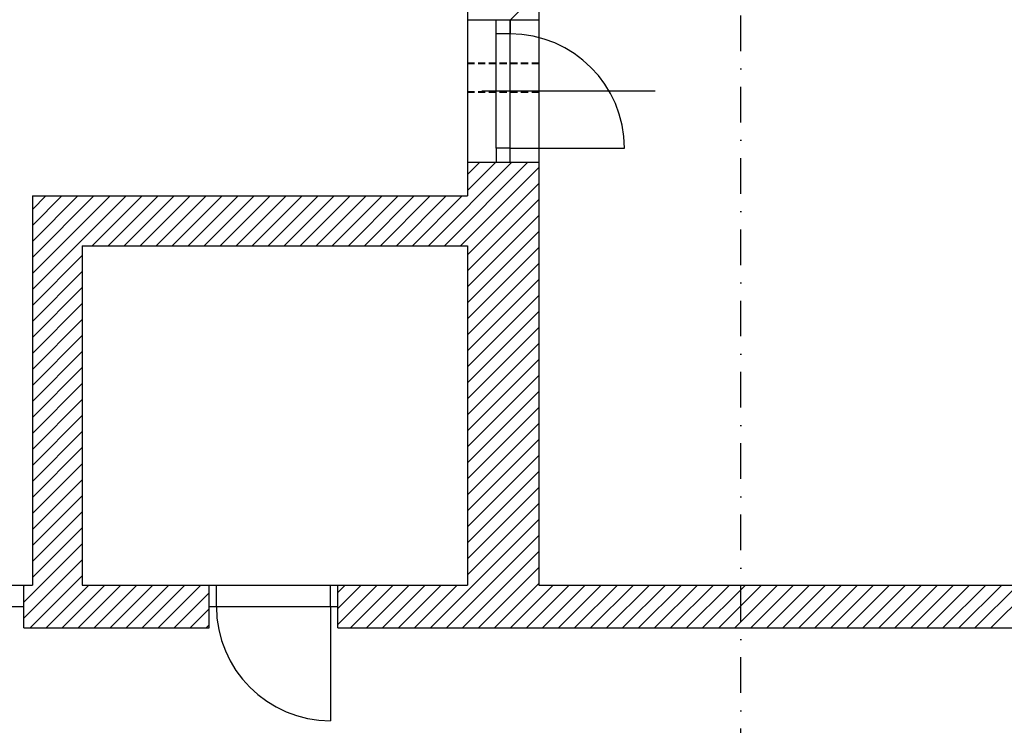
# Model space of a CAD drawing. Header units: millimetres. Extents: x 2886542 to 7567581, y -792623 to 134766.
# Tile 264 of 320: x 4933890 to 4940791, y -404155 to -399207. Entities that reach past the tile are written whole.
import ezdxf

# ---------------------------------------------------------------- set-up
doc = ezdxf.new("R2010")
doc.units = ezdxf.units.MM
doc.linetypes.add('DASHDOT', pattern=[1, 0.5, -0.25, 0, -0.25])
doc.linetypes.add('DASHED', pattern=[0.75, 0.5, -0.25])
doc.layers.add('CKPROSTUPY_NADROVINOU', color=7, linetype='DASHDOT', lineweight=25)
doc.layers.add('IN_NS_TLUSTA', color=1, linetype='Continuous', lineweight=40)
doc.layers.add('IN_NS_VYPLNE OTVORU', color=16, linetype='Continuous')

msp = doc.modelspace()

# ---------------------------------------------------------------- linework, layer by layer
at = {"layer": 'CKPROSTUPY_NADROVINOU', "color": 0, "ltscale": 500}
msp.add_line((4938943.4, -406428.5), (4938943.4, -379211), dxfattribs=at)
at = {"layer": 'IN_NS_TLUSTA', "color": 0, "linetype": 'DASHED', "ltscale": 100}
for p, q in [((4937028.4, -399512.4, -74.5), (4937528.4, -399512.4, -74.5)), ((4937028.4, -399712.3, -74.5), (4937528.4, -399712.3, -74.5))]:
    msp.add_line(p, q, dxfattribs=at)
at = {"layer": 'IN_NS_VYPLNE OTVORU', "color": 0}
for p, q in [((4937528.4, -395472.4), (4937528.4, -399207.4)), ((4937028.4, -398972.4), (4937028.4, -399207.4)), ((4937329.1, -399207.4), (4937528.4, -399008.1)), ((4937028.4, -399207.4), (4937028.4, -400207.4)), ((4937228.4, -399307.4), (4937228.4, -399207.4)), ((4937228.4, -399207.4), (4937328.4, -399207.4)), ((4937328.4, -400207.4), (4937328.4, -399207.4)), ((4937328.4, -399207.4), (4937328.4, -399307.4)), ((4937528.4, -399207.4), (4937528.4, -400207.4)), ((4937328.4, -399307.4), (4937228.4, -399307.4)), ((4937228.4, -400107.4), (4937228.4, -399307.4)), ((4937328.4, -400107.4), (4937328.4, -399307.4)), ((4938344.4, -399707.4), (4937128.4, -399707.4)), ((4937328.4, -400107.4), (4937228.4, -400107.4)), ((4937228.4, -400107.4), (4937228.4, -400207.4)), ((4937328.4, -400207.4), (4937328.4, -400107.4)), ((4937328.4, -400107.4), (4938128.4, -400107.4)), ((4936754.4, -400792.4), (4937339.4, -400207.4)), ((4936866.7, -400792.4), (4937451.7, -400207.4)), ((4937028.4, -400207.4), (4937028.4, -400442.4)), ((4937028.4, -400293.9), (4937114.9, -400207.4)), ((4937028.4, -400406.1), (4937227.2, -400207.4)), ((4937228.4, -400207.4), (4937328.4, -400207.4)), ((4937528.4, -400207.4), (4937528.4, -403172.4)), ((4936978.9, -400792.4), (4937528.4, -400242.9)), ((4937028.4, -400855.1), (4937528.4, -400355.1)), ((4933978.4, -400442.4), (4937028.4, -400442.4)), ((4933978.4, -400442.4), (4933978.4, -403172.4)), ((4933978.4, -400537.5), (4934073.6, -400442.4)), ((4933978.4, -400649.8), (4934185.8, -400442.4)), ((4933978.4, -400762), (4934298.1, -400442.4)), ((4933978.4, -400874.3), (4934410.3, -400442.4)), ((4933978.4, -400986.6), (4934522.6, -400442.4)), ((4933978.4, -401098.8), (4934634.8, -400442.4)), ((4934397.1, -400792.4), (4934747.1, -400442.4)), ((4934509.4, -400792.4), (4934859.4, -400442.4)), ((4934621.6, -400792.4), (4934971.6, -400442.4)), ((4934733.9, -400792.4), (4935083.9, -400442.4)), ((4934846.1, -400792.4), (4935196.1, -400442.4)), ((4934958.4, -400792.4), (4935308.4, -400442.4)), ((4935070.6, -400792.4), (4935420.6, -400442.4)), ((4935182.9, -400792.4), (4935532.9, -400442.4)), ((4935295.1, -400792.4), (4935645.1, -400442.4)), ((4935407.4, -400792.4), (4935757.4, -400442.4)), ((4935519.6, -400792.4), (4935869.6, -400442.4)), ((4935631.9, -400792.4), (4935981.9, -400442.4)), ((4935744.1, -400792.4), (4936094.1, -400442.4)), ((4935856.4, -400792.4), (4936206.4, -400442.4)), ((4935968.6, -400792.4), (4936318.6, -400442.4)), ((4936080.9, -400792.4), (4936430.9, -400442.4)), ((4936193.2, -400792.4), (4936543.2, -400442.4)), ((4936305.4, -400792.4), (4936655.4, -400442.4)), ((4936417.7, -400792.4), (4936767.7, -400442.4)), ((4936529.9, -400792.4), (4936879.9, -400442.4)), ((4936642.2, -400792.4), (4936992.2, -400442.4)), ((4937028.4, -400967.4), (4937528.4, -400467.4)), ((4937028.4, -401079.6), (4937528.4, -400579.6)), ((4937028.4, -401191.9), (4937528.4, -400691.9)), ((4934328.4, -400792.4), (4937028.4, -400792.4)), ((4934328.4, -400792.4), (4934328.4, -403172.4)), ((4937028.4, -400792.4), (4937028.4, -403172.4)), ((4937028.4, -401304.2), (4937528.4, -400804.2)), ((4933978.4, -401211.1), (4934328.4, -400861.1)), ((4937028.4, -401416.4), (4937528.4, -400916.4)), ((4933978.4, -401323.3), (4934328.4, -400973.3)), ((4937028.4, -401528.7), (4937528.4, -401028.7)), ((4933978.4, -401435.6), (4934328.4, -401085.6)), ((4937028.4, -401640.9), (4937528.4, -401140.9)), ((4933978.4, -401547.8), (4934328.4, -401197.8)), ((4937028.4, -401753.2), (4937528.4, -401253.2)), ((4933978.4, -401660.1), (4934328.4, -401310.1)), ((4937028.4, -401865.4), (4937528.4, -401365.4)), ((4933978.4, -401772.3), (4934328.4, -401422.3)), ((4933978.4, -401884.6), (4934328.4, -401534.6)), ((4937028.4, -401977.7), (4937528.4, -401477.7)), ((4937028.4, -402089.9), (4937528.4, -401589.9)), ((4933978.4, -401996.8), (4934328.4, -401646.8)), ((4937028.4, -402202.2), (4937528.4, -401702.2)), ((4933978.4, -402109.1), (4934328.4, -401759.1)), ((4937028.4, -402314.4), (4937528.4, -401814.4)), ((4933978.4, -402221.3), (4934328.4, -401871.3)), ((4937028.4, -402426.7), (4937528.4, -401926.7)), ((4933978.4, -402333.6), (4934328.4, -401983.6)), ((4937028.4, -402538.9), (4937528.4, -402038.9)), ((4933978.4, -402445.8), (4934328.4, -402095.8)), ((4937028.4, -402651.2), (4937528.4, -402151.2)), ((4933978.4, -402558.1), (4934328.4, -402208.1)), ((4937028.4, -402763.4), (4937528.4, -402263.4)), ((4933978.4, -402670.4), (4934328.4, -402320.4)), ((4933978.4, -402782.6), (4934328.4, -402432.6)), ((4937028.4, -402875.7), (4937528.4, -402375.7)), ((4937028.4, -402987.9), (4937528.4, -402487.9)), ((4933978.4, -402894.9), (4934328.4, -402544.9)), ((4937028.4, -403100.2), (4937528.4, -402600.2)), ((4933978.4, -403007.1), (4934328.4, -402657.1)), ((4936768.5, -403472.4), (4937528.4, -402712.5)), ((4933978.4, -403119.4), (4934328.4, -402769.4)), ((4936880.7, -403472.4), (4937528.4, -402824.7)), ((4933918.4, -403291.6), (4934328.4, -402881.6)), ((4936993, -403472.4), (4937528.4, -402937)), ((4933918.4, -403403.9), (4934328.4, -402993.9)), ((4937105.3, -403472.4), (4937528.4, -403049.2)), ((4933962.2, -403472.4), (4934328.4, -403106.1)), ((4932398.4, -403172.4), (4933918.4, -403172.4)), ((4933918.4, -403472.4), (4933918.4, -403172.4)), ((4933918.4, -403172.4), (4933978.4, -403172.4)), ((4933918.4, -403179.4), (4933925.4, -403172.4)), ((4934074.4, -403472.4), (4934374.4, -403172.4)), ((4934186.7, -403472.4), (4934486.7, -403172.4)), ((4934298.9, -403472.4), (4934598.9, -403172.4)), ((4934328.4, -403172.4), (4935218.4, -403172.4)), ((4934411.2, -403472.4), (4934711.2, -403172.4)), ((4934523.4, -403472.4), (4934823.4, -403172.4)), ((4934635.7, -403472.4), (4934935.7, -403172.4)), ((4934747.9, -403472.4), (4935047.9, -403172.4)), ((4934860.2, -403472.4), (4935160.2, -403172.4)), ((4935218.4, -403472.4), (4935218.4, -403172.4)), ((4935218.4, -403172.4), (4936118.4, -403172.4)), ((4935268.4, -403322.4), (4935268.4, -403172.4)), ((4936068.4, -403322.4), (4936068.4, -403172.4)), ((4936118.4, -403472.4), (4936118.4, -403172.4)), ((4936118.4, -403172.4), (4937028.4, -403172.4)), ((4936118.4, -403224.4), (4936170.5, -403172.4)), ((4936118.4, -403336.7), (4936282.7, -403172.4)), ((4936118.4, -403448.9), (4936395, -403172.4)), ((4936207.2, -403472.4), (4936507.2, -403172.4)), ((4936319.5, -403472.4), (4936619.5, -403172.4)), ((4936431.7, -403472.4), (4936731.7, -403172.4)), ((4936544, -403472.4), (4936844, -403172.4)), ((4936656.2, -403472.4), (4936956.2, -403172.4)), ((4937217.5, -403472.4), (4937528.4, -403161.5)), ((4937329.8, -403472.4), (4937629.8, -403172.4)), ((4937442, -403472.4), (4937742, -403172.4)), ((4937528.4, -403172.4), (4944528.4, -403172.4)), ((4937554.3, -403472.4), (4937854.3, -403172.4)), ((4937666.5, -403472.4), (4937966.5, -403172.4)), ((4937778.8, -403472.4), (4938078.8, -403172.4)), ((4937891, -403472.4), (4938191, -403172.4)), ((4938003.3, -403472.4), (4938303.3, -403172.4)), ((4938115.5, -403472.4), (4938415.5, -403172.4)), ((4938227.8, -403472.4), (4938527.8, -403172.4)), ((4938340, -403472.4), (4938640, -403172.4)), ((4938452.3, -403472.4), (4938752.3, -403172.4)), ((4938564.5, -403472.4), (4938864.5, -403172.4)), ((4938943.4, -403205.8), (4938976.8, -403172.4)), ((4938943.4, -403318), (4939089.1, -403172.4)), ((4938943.4, -403430.3), (4939201.3, -403172.4)), ((4939013.6, -403472.4), (4939313.6, -403172.4)), ((4939125.8, -403472.4), (4939425.8, -403172.4)), ((4939238.1, -403472.4), (4939538.1, -403172.4)), ((4939350.3, -403472.4), (4939650.3, -403172.4)), ((4939462.6, -403472.4), (4939762.6, -403172.4)), ((4939574.8, -403472.4), (4939874.8, -403172.4)), ((4939687.1, -403472.4), (4939987.1, -403172.4)), ((4939799.3, -403472.4), (4940099.3, -403172.4)), ((4939911.6, -403472.4), (4940211.6, -403172.4)), ((4940023.8, -403472.4), (4940323.8, -403172.4)), ((4940136.1, -403472.4), (4940436.1, -403172.4)), ((4940248.3, -403472.4), (4940548.3, -403172.4)), ((4940360.6, -403472.4), (4940660.6, -403172.4)), ((4940472.9, -403472.4), (4940772.9, -403172.4)), ((4940585.1, -403472.4), (4940885.1, -403172.4)), ((4940697.4, -403472.4), (4940997.4, -403172.4)), ((4934972.4, -403472.4), (4935218.4, -403226.4)), ((4938676.8, -403472.4), (4938943.4, -403205.8)), ((4932398.4, -403322.4), (4933918.4, -403322.4)), ((4935218.4, -403322.4), (4936118.4, -403322.4)), ((4936068.4, -403322.4), (4936068.4, -404122.4)), ((4938789.1, -403472.4), (4938943.4, -403318)), ((4935084.7, -403472.4), (4935218.4, -403338.7)), ((4933918.4, -403472.4), (4935218.4, -403472.4)), ((4935197, -403472.4), (4935218.4, -403450.9)), ((4936118.4, -403472.4), (4945218.4, -403472.4)), ((4938901.3, -403472.4), (4938943.4, -403430.3))]:
    msp.add_line(p, q, dxfattribs=at)
at = {"layer": 'IN_NS_VYPLNE OTVORU', "color": 0, "ltscale": 250}
for p, q in [((4937028.4, -399207.4), (4937528.4, -399207.4)), ((4937028.4, -400207.4), (4937528.4, -400207.4))]:
    msp.add_line(p, q, dxfattribs=at)
at = {"layer": 'IN_NS_VYPLNE OTVORU', "color": 0}
for centre, start, end in [((4937328.4, -400107.4), 0, 90), ((4936068.4, -403322.4), 180, 270)]:
    msp.add_arc(centre, 800, start, end, dxfattribs=at)

doc.saveas('drawing.dxf')
